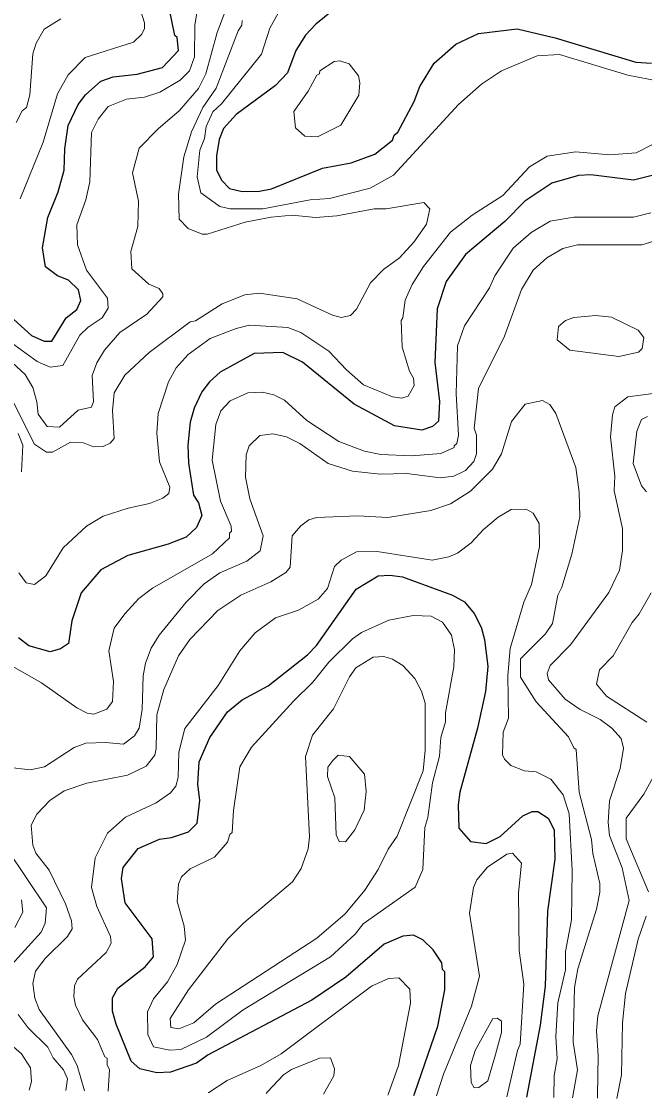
# Model space of a CAD drawing. Extents: x 673.3 to 698.5, y 6984.3 to 7012.3.
# Drawn here: x 677.359 to 678.213, y 6984.551 to 6986.028 of the extents above; entities that cross this region are included whole.
import ezdxf

# ---------------------------------------------------------------- set-up
doc = ezdxf.new("R2010")
doc.units = 0
doc.header["$LTSCALE"] = 0.032
doc.layers.add('1', color=7, linetype='Continuous', lineweight=25)
doc.layers.add('2', color=7, linetype='Continuous', lineweight=13)

msp = doc.modelspace()

# ---------------------------------------------------------------- linework, layer by layer
at = {"layer": '1'}
for points in [[(677.8002, 6986.0547), (677.7623, 6986.0241)], [(677.3383, 6985.6277), (677.3722, 6985.597), (677.3898, 6985.5894), (677.4, 6985.5893), (677.4197, 6985.6212), (677.4343, 6985.6327), (677.44, 6985.6451), (677.4366, 6985.6597), (677.4228, 6985.6733), (677.4078, 6985.6789), (677.3912, 6985.6913), (677.3873, 6985.7175), (677.3947, 6985.7591), (677.4089, 6985.7941), (677.4172, 6985.8241), (677.418, 6985.8533), (677.4226, 6985.8854), (677.4362, 6985.9139), (677.4464, 6985.9272), (677.4675, 6985.946), (677.484, 6985.9518), (677.5171, 6985.9555), (677.5517, 6985.9646), (677.5738, 6985.9881), (677.572, 6986.0057), (677.5686, 6986.0086), (677.5616, 6986.0443)], [(677.7623, 6986.0241), (677.7482, 6986.009), (677.7346, 6985.9879), (677.7232, 6985.9573), (677.7067, 6985.9401), (677.6531, 6985.9002), (677.6356, 6985.8812), (677.6298, 6985.866), (677.6258, 6985.8438), (677.6258, 6985.8241), (677.6334, 6985.8096), (677.6436, 6985.7989), (677.6612, 6985.7947), (677.685, 6985.795), (677.7013, 6985.7982), (677.7711, 6985.8265), (677.8106, 6985.8339), (677.8433, 6985.8457), (677.8671, 6985.8652), (677.8694, 6985.872), (677.8745, 6985.876), (677.8968, 6985.9181), (677.9047, 6985.9388), (677.9246, 6985.9705), (677.954, 6985.9966), (677.9851, 6986.0114), (678.0381, 6986.0178), (678.0902, 6986.0052), (678.201, 6985.9722), (678.2227, 6985.9706)], [(678.2325, 6985.8189), (678.1977, 6985.8102), (678.1391, 6985.8174), (678.1225, 6985.8166), (678.0858, 6985.8063), (678.0489, 6985.7815), (678.0213, 6985.7537), (677.9675, 6985.7081), (677.9411, 6985.6712), (677.9287, 6985.6337), (677.9254, 6985.5601), (677.9319, 6985.5067), (677.9302, 6985.4795), (677.9221, 6985.4722), (677.9075, 6985.4674), (677.87, 6985.4731), (677.8146, 6985.5031), (677.7437, 6985.5605), (677.7169, 6985.574), (677.6776, 6985.5724), (677.6311, 6985.547), (677.6165, 6985.5338), (677.6058, 6985.52), (677.5954, 6985.4975), (677.5899, 6985.4784), (677.5868, 6985.4468), (677.5876, 6985.422), (677.5946, 6985.3783), (677.6013, 6985.3679), (677.606, 6985.3503), (677.5986, 6985.3338), (677.5845, 6985.3207), (677.5596, 6985.3112), (677.5042, 6985.2957), (677.4675, 6985.2757), (677.4402, 6985.2444), (677.4277, 6985.2059), (677.4228, 6985.175), (677.4121, 6985.1675), (677.3978, 6985.1636), (677.3685, 6985.1718), (677.3543, 6985.1826)], [(677.8965, 6984.555), (677.8978, 6984.5587), (677.9296, 6984.6499), (677.9392, 6984.6998), (677.9391, 6984.7245), (677.936, 6984.7276), (677.9348, 6984.7367), (677.9233, 6984.7545), (677.9091, 6984.7685), (677.896, 6984.7749), (677.8814, 6984.7734), (677.8559, 6984.7624), (677.8035, 6984.7174), (677.7566, 6984.6859), (677.6146, 6984.6107), (677.5983, 6984.5993), (677.563, 6984.5871), (677.544, 6984.5862), (677.521, 6984.5915), (677.5088, 6984.6021), (677.4881, 6984.6529), (677.4833, 6984.6705), (677.4833, 6984.6887), (677.4904, 6984.7023), (677.5279, 6984.7312), (677.5393, 6984.7449), (677.5375, 6984.7696), (677.5005, 6984.8193), (677.4955, 6984.8525), (677.4979, 6984.8676), (677.5183, 6984.8939), (677.5478, 6984.9063), (677.5641, 6984.9087), (677.5874, 6984.9164), (677.5992, 6984.9286), (677.6029, 6984.9594), (677.6005, 6984.9821), (677.6021, 6985.0125), (677.6168, 6985.0459), (677.641, 6985.081), (677.661, 6985.0977), (677.6969, 6985.1168), (677.7509, 6985.1592), (677.763, 6985.1723), (677.8174, 6985.2492), (677.8478, 6985.2676), (677.8638, 6985.2686), (677.8811, 6985.2662), (677.9498, 6985.2409), (677.9661, 6985.2319), (677.9793, 6985.2161), (677.9888, 6985.1972), (677.9935, 6985.1804), (677.9979, 6985.1435), (677.9947, 6985.1092), (677.9841, 6985.0588), (677.9597, 6984.9708), (677.9573, 6984.9534), (677.9585, 6984.9217), (677.9743, 6984.9031), (677.9956, 6984.9007), (678.0149, 6984.9103), (678.046, 6984.9387), (678.059, 6984.9444), (678.0664, 6984.9445), (678.0809, 6984.9353), (678.089, 6984.9195), (678.09, 6984.8791), (678.0801, 6984.8076), (678.0769, 6984.7047), (678.0696, 6984.6516), (678.0509, 6984.5528), (678.0509, 6984.5527)]]:
    msp.add_lwpolyline(points, dxfattribs=at)
at = {"layer": '2'}
for points in [[(677.3568, 6985.7846), (677.3883, 6985.8624), (677.4077, 6985.9288), (677.4226, 6985.9545), (677.4459, 6985.9786), (677.512, 6985.9996), (677.5237, 6986.0103), (677.5271, 6986.0181), (677.5271, 6986.0259), (677.5216, 6986.0433), (677.5215, 6986.0542), (677.5278, 6986.0795), (677.5458, 6986.1121), (677.5772, 6986.1459), (677.5834, 6986.1585), (677.5841, 6986.1691), (677.5676, 6986.1888), (677.5565, 6986.2085), (677.5541, 6986.2449), (677.564, 6986.2738), (677.5785, 6986.2995), (677.5819, 6986.2999), (677.5983, 6986.3154), (677.6704, 6986.3542)], [(677.6043, 6986.0723), (677.5964, 6986.0233), (677.5956, 6985.9793), (677.589, 6985.96), (677.5763, 6985.9473), (677.5481, 6985.9309), (677.5271, 6985.9239)], [(677.5109, 6985.8201), (677.5199, 6985.854), (677.5457, 6985.8808), (677.575, 6985.9059), (677.6014, 6985.9358), (677.6111, 6985.9562), (677.627, 6986.0129), (677.6392, 6986.045)], [(678.2326, 6985.9462), (678.1899, 6985.9544), (678.0964, 6985.9827), (678.0659, 6985.9806), (678.0169, 6985.9601), (677.9895, 6985.9419), (677.9579, 6985.9141), (677.8687, 6985.8169), (677.8368, 6985.7991), (677.7807, 6985.785), (677.7544, 6985.7832), (677.6895, 6985.7711), (677.6446, 6985.7709), (677.6307, 6985.7743), (677.6044, 6985.7927), (677.5996, 6985.8146), (677.603, 6985.8515), (677.6093, 6985.8673), (677.6118, 6985.8836), (677.6209, 6985.9038), (677.6326, 6985.915), (677.6876, 6985.9829), (677.699, 6986.0188), (677.7106, 6986.0392)], [(677.4126, 6986.0316), (677.3898, 6986.0171), (677.3785, 6985.9981), (677.3741, 6985.9836), (677.37, 6985.9272), (677.3652, 6985.9097), (677.3593, 6985.9051), (677.3514, 6985.8894)], [(677.6609, 6986.0292), (677.6607, 6986.023), (677.6556, 6986.0148), (677.6256, 6985.9362), (677.6074, 6985.9098), (677.5917, 6985.8767), (677.581, 6985.8422), (677.5736, 6985.7908), (677.5748, 6985.7569), (677.5872, 6985.7438), (677.6062, 6985.7361), (677.6132, 6985.7361), (677.6651, 6985.7524), (677.7009, 6985.7597), (677.7295, 6985.7621), (677.7615, 6985.7589), (677.7908, 6985.7611), (677.8423, 6985.771), (677.8586, 6985.771), (677.9101, 6985.7798), (677.9187, 6985.7707), (677.914, 6985.7498), (677.8967, 6985.7254), (677.8767, 6985.7037), (677.8551, 6985.6877), (677.8372, 6985.6692), (677.8179, 6985.6331), (677.8097, 6985.6246), (677.7968, 6985.6221), (677.7851, 6985.6249), (677.7366, 6985.6474), (677.6849, 6985.6554), (677.6646, 6985.6528), (677.6336, 6985.6406), (677.5971, 6985.6172), (677.5896, 6985.616), (677.5336, 6985.5738), (677.5001, 6985.543), (677.4858, 6985.5184), (677.4832, 6985.4943), (677.4857, 6985.456), (677.4799, 6985.4495)], [(677.5271, 6985.9239), (677.5026, 6985.9215), (677.4774, 6985.9114), (677.4636, 6985.8937), (677.4547, 6985.8757), (677.4523, 6985.808), (677.4465, 6985.7833), (677.4343, 6985.7488), (677.4352, 6985.7215), (677.4475, 6985.687), (677.4764, 6985.6484), (677.4774, 6985.6345), (677.4691, 6985.6213), (677.4497, 6985.6088), (677.4386, 6985.5977), (677.4153, 6985.556), (677.3979, 6985.5537), (677.3801, 6985.5616), (677.3141, 6985.6093)], [(677.804, 6985.5503), (677.8274, 6985.5297), (677.8674, 6985.5131), (677.8803, 6985.5112), (677.8886, 6985.5138), (677.8968, 6985.5286), (677.896, 6985.5387), (677.8907, 6985.5485), (677.8807, 6985.5811), (677.879, 6985.6179), (677.8814, 6985.6215), (677.8848, 6985.6458), (677.8941, 6985.6671), (677.9098, 6985.6918), (677.947, 6985.7388), (677.9764, 6985.7624), (678.0185, 6985.7894), (678.0552, 6985.8285), (678.0796, 6985.8432), (678.1186, 6985.8492), (678.1652, 6985.8451), (678.2017, 6985.8479), (678.2265, 6985.8605)], [(677.3402, 6985.5653), (677.3636, 6985.5436), (677.374, 6985.526), (677.3797, 6985.5064), (677.3814, 6985.4893), (677.3937, 6985.4726), (677.4104, 6985.4714), (677.4362, 6985.495), (677.4545, 6985.499), (677.4571, 6985.5065), (677.4556, 6985.5425), (677.4619, 6985.5599), (677.4721, 6985.5772), (677.4933, 6985.6012), (677.5304, 6985.6266), (677.5524, 6985.65), (677.5524, 6985.6544), (677.5475, 6985.6618), (677.5331, 6985.6676), (677.5098, 6985.6888), (677.5085, 6985.7124), (677.5181, 6985.7468), (677.519, 6985.7816), (677.5109, 6985.8201)], [(678.2216, 6985.7653), (678.198, 6985.7597), (678.1158, 6985.7596), (678.0835, 6985.7539), (678.0573, 6985.7384), (678.0329, 6985.7168), (678.0075, 6985.6788), (678.0002, 6985.6625), (677.9662, 6985.6103), (677.9564, 6985.5829), (677.9547, 6985.5174), (677.9579, 6985.4606), (677.9557, 6985.4492), (677.9517, 6985.4461), (677.952, 6985.4435), (677.9337, 6985.4356), (677.8938, 6985.4323), (677.8515, 6985.4339), (677.8291, 6985.4384), (677.7938, 6985.4519), (677.75, 6985.4808), (677.719, 6985.5085), (677.7045, 6985.5159), (677.6892, 6985.5194), (677.6687, 6985.5186), (677.6448, 6985.5077), (677.6319, 6985.494), (677.6248, 6985.4751), (677.6201, 6985.4262), (677.6313, 6985.3701), (677.6459, 6985.3359), (677.6467, 6985.3289), (677.6437, 6985.326), (677.6436, 6985.3195), (677.6206, 6985.2977), (677.5383, 6985.2509), (677.5196, 6985.2366), (677.5, 6985.2156), (677.4856, 6985.1958), (677.4784, 6985.1646), (677.4848, 6985.1226), (677.4831, 6985.0954), (677.4754, 6985.0846), (677.4579, 6985.0781), (677.4485, 6985.0795), (677.4343, 6985.0866), (677.3857, 6985.121), (677.3328, 6985.1512)], [(677.9512, 6985.4041), (677.9673, 6985.412), (677.9787, 6985.4245), (677.9824, 6985.435), (677.9824, 6985.4605), (677.9792, 6985.4699), (677.9853, 6985.5243), (678.0209, 6985.5965), (678.0441, 6985.6605), (678.0604, 6985.687), (678.0788, 6985.7036), (678.1011, 6985.7166), (678.1212, 6985.7214), (678.2091, 6985.7214), (678.2257, 6985.7265)], [(677.3547, 6985.2716), (677.365, 6985.2582), (677.3763, 6985.2556), (677.3918, 6985.2675), (677.4158, 6985.3062), (677.4478, 6985.3356), (677.4703, 6985.3495), (677.505, 6985.3605), (677.5339, 6985.3666), (677.5522, 6985.3743), (677.5605, 6985.3805), (677.562, 6985.3893), (677.5476, 6985.4239), (677.5443, 6985.4631), (677.5459, 6985.4901), (677.5603, 6985.5335), (677.5705, 6985.5527), (677.5872, 6985.5713), (677.6171, 6985.5932), (677.6528, 6985.6069), (677.6713, 6985.6114), (677.7237, 6985.6081), (677.7417, 6985.6014), (677.7802, 6985.5758), (677.804, 6985.5503)], [(678.2421, 6985.52), (678.1899, 6985.5131), (678.1721, 6985.4994), (678.1689, 6985.4882), (678.1665, 6985.4582), (678.1721, 6985.4041), (678.1714, 6985.3843), (678.1827, 6985.3327), (678.1827, 6985.3022), (678.1787, 6985.2754), (678.1639, 6985.2448), (678.1114, 6985.173), (678.0835, 6985.1447), (678.0793, 6985.1337), (678.0811, 6985.125), (678.1043, 6985.0987), (678.1247, 6985.0842), (678.1521, 6985.0705), (678.1679, 6985.0586), (678.181, 6985.0445), (678.1843, 6985.0313), (678.1795, 6985.0034), (678.1648, 6984.9591), (678.1633, 6984.9292), (678.165, 6984.9114), (678.1821, 6984.8673), (678.1917, 6984.8226), (678.149, 6984.6644), (678.1469, 6984.6436), (678.1494, 6984.6099), (678.1486, 6984.5544), (678.1486, 6984.5513)], [(677.4799, 6985.4495), (677.4707, 6985.4452), (677.4574, 6985.4445), (677.4433, 6985.4501), (677.4255, 6985.451), (677.4012, 6985.4374), (677.3929, 6985.4372), (677.3765, 6985.448), (677.3432, 6985.5136)], [(678.1142, 6984.5518), (678.1146, 6984.5539), (678.1209, 6984.59), (678.1152, 6984.6283), (678.1167, 6984.7032), (678.1215, 6984.7288), (678.1469, 6984.8107), (678.1518, 6984.8338), (678.1518, 6984.8457), (678.1421, 6984.8869), (678.1403, 6984.906), (678.1232, 6984.9708), (678.1192, 6985.0296), (678.1159, 6985.0319), (678.1088, 6985.0469), (678.0642, 6985.0949), (678.0427, 6985.1288), (678.0429, 6985.154), (678.077, 6985.1879), (678.0866, 6985.2022), (678.0939, 6985.2409), (678.0995, 6985.2522), (678.1134, 6985.2973), (678.1241, 6985.3485), (678.1233, 6985.3824), (678.1189, 6985.4162), (678.0915, 6985.4901), (678.083, 6985.5024), (678.0729, 6985.5079), (678.0492, 6985.503), (678.0305, 6985.4793), (678.0166, 6985.4347), (678.0046, 6985.4138), (677.9744, 6985.3835), (677.9469, 6985.3664), (677.9201, 6985.3573), (677.8608, 6985.3476), (677.8199, 6985.3501), (677.7629, 6985.3474), (677.7527, 6985.3443), (677.7416, 6985.3363), (677.7298, 6985.3225), (677.7268, 6985.2794), (677.7212, 6985.2722), (677.7004, 6985.2595), (677.6593, 6985.2413), (677.6276, 6985.2199), (677.5894, 6985.1801), (677.5737, 6985.1581), (677.5538, 6985.1116), (677.5439, 6985.077), (677.5434, 6985.0308), (677.5412, 6985.0216), (677.5295, 6985.0064), (677.5038, 6984.9943), (677.448, 6984.9835), (677.417, 6984.9728), (677.3972, 6984.9595), (677.3796, 6984.9409), (677.3717, 6984.9257), (677.3742, 6984.8982), (677.3782, 6984.8875), (677.3966, 6984.8642), (677.4187, 6984.8177), (677.427, 6984.7946), (677.4278, 6984.7836), (677.4217, 6984.7729), (677.3908, 6984.7429), (677.3776, 6984.7256), (677.3741, 6984.7086), (677.3766, 6984.6883), (677.3825, 6984.6731), (677.4272, 6984.6111), (677.435, 6984.5962), (677.4449, 6984.5614)], [(678.2156, 6985.3828), (678.2087, 6985.391), (678.1975, 6985.4217), (678.2023, 6985.4659), (678.209, 6985.482), (678.2168, 6985.486)], [(677.3388, 6985.0052), (677.3706, 6985.0015), (677.3902, 6985.0058), (677.4308, 6985.0323), (677.4465, 6985.0381), (677.4736, 6985.039), (677.4984, 6985.0366), (677.5134, 6985.048), (677.5199, 6985.0586), (677.5239, 6985.0843), (677.5254, 6985.1307), (677.5287, 6985.1477), (677.5364, 6985.1683), (677.5471, 6985.1861), (677.5843, 6985.2313), (677.6088, 6985.2565), (677.6304, 6985.2717), (677.6675, 6985.2875), (677.6857, 6985.3019), (677.6899, 6985.3226), (677.6718, 6985.3731), (677.6657, 6985.4028), (677.6665, 6985.4334), (677.6705, 6985.4459), (677.6852, 6985.4599), (677.7033, 6985.4623), (677.7219, 6985.4583), (677.74, 6985.4492), (677.7791, 6985.4215), (677.8124, 6985.4111), (677.8503, 6985.4071), (677.8869, 6985.4078), (677.9329, 6985.4022), (677.9512, 6985.4041)], [(677.3541, 6985.463), (677.3601, 6985.4467), (677.3585, 6985.4103)], [(677.4775, 6984.561), (677.4791, 6984.5907), (677.476, 6984.5965), (677.4758, 6984.6062), (677.4728, 6984.6082), (677.4628, 6984.6318), (677.4423, 6984.6585), (677.4325, 6984.6789), (677.4303, 6984.6902), (677.4311, 6984.7055), (677.4353, 6984.7147), (677.4744, 6984.7509), (677.4814, 6984.7637), (677.4807, 6984.7731), (677.4619, 6984.8141), (677.4546, 6984.8403), (677.4595, 6984.8807), (677.4765, 6984.9149), (677.5009, 6984.9367), (677.5432, 6984.9565), (677.5627, 6984.9701), (677.5701, 6984.9792), (677.5734, 6984.9912), (677.5744, 6985.0257), (677.5824, 6985.0582), (677.628, 6985.1173), (677.6578, 6985.1649), (677.6791, 6985.1893), (677.7069, 6985.2098), (677.7384, 6985.2207), (677.7654, 6985.2356), (677.7781, 6985.2501), (677.7876, 6985.2805), (677.7969, 6985.2891), (677.818, 6985.3003), (677.8462, 6985.3011), (677.9217, 6985.2891), (677.9447, 6985.2938), (677.9566, 6985.2989), (677.9754, 6985.3129), (677.9919, 6985.3311), (678.0123, 6985.3481), (678.0299, 6985.3586), (678.0505, 6985.3589), (678.0601, 6985.3535), (678.0684, 6985.3392), (678.0687, 6985.3077), (678.0581, 6985.2556), (678.0472, 6985.2316), (678.0289, 6985.1679), (678.0255, 6985.1308), (678.0264, 6985.0722), (678.019, 6985.0534), (678.0183, 6985.0222), (678.0209, 6985.0161), (678.0294, 6985.0077), (678.0482, 6985), (678.0644, 6984.9988), (678.0845, 6984.9888), (678.1014, 6984.9675), (678.1094, 6984.9412), (678.1135, 6984.8636), (678.1127, 6984.796), (678.1047, 6984.7523), (678.1044, 6984.7272), (678.0939, 6984.6819), (678.0915, 6984.6359), (678.0931, 6984.6051), (678.089, 6984.5826), (678.0884, 6984.5528), (678.0884, 6984.5522)], [(678.2159, 6985.0668), (678.1608, 6985.1025), (678.147, 6985.1189), (678.1512, 6985.1388), (678.1699, 6985.1581), (678.1958, 6985.2034), (678.2058, 6985.2154), (678.222, 6985.2445)], [(678.2185, 6984.8342), (678.1877, 6984.9068), (678.1877, 6984.9352), (678.2122, 6984.9683), (678.2254, 6984.9923)], [(677.3406, 6984.7297), (677.3856, 6984.779), (677.3911, 6984.7911), (677.3927, 6984.8125), (677.3115, 6984.9328)], [(678.0239, 6984.5531), (678.0386, 6984.6168), (678.0426, 6984.6255), (678.0476, 6984.7078), (678.0411, 6984.7537), (678.0403, 6984.8327), (678.0443, 6984.8736), (678.032, 6984.8875), (678.0242, 6984.8859), (677.9975, 6984.8683), (677.9828, 6984.8506), (677.9784, 6984.8404), (677.9727, 6984.8051), (677.9864, 6984.7184), (677.9758, 6984.6773), (677.9373, 6984.5843), (677.9277, 6984.5545)], [(677.3584, 6984.8233), (677.3601, 6984.8063), (677.3492, 6984.7853)], [(678.1748, 6984.5509), (678.1812, 6984.5832), (678.1827, 6984.6545), (678.1868, 6984.695), (678.2041, 6984.7695), (678.2153, 6984.8009)], [(677.8608, 6984.5555), (677.8612, 6984.5565), (677.8757, 6984.596), (677.892, 6984.6816), (677.8911, 6984.7006), (677.8758, 6984.7164), (677.862, 6984.7156), (677.8385, 6984.7047), (677.7144, 6984.6123), (677.6866, 6984.5961), (677.6407, 6984.5757), (677.6152, 6984.5593), (677.6147, 6984.559)], [(677.4194, 6984.5618), (677.4216, 6984.5777), (677.4159, 6984.59), (677.4021, 6984.6066), (677.3944, 6984.6211), (677.3677, 6984.6478), (677.3537, 6984.6659)], [(677.3099, 6984.6543), (677.3587, 6984.6119), (677.3707, 6984.5927), (677.3723, 6984.574), (677.3688, 6984.5625)], [(677.7728, 6984.5567), (677.787, 6984.5818), (677.7876, 6984.5916), (677.7822, 6984.6064), (677.767, 6984.6063), (677.7288, 6984.5908), (677.7178, 6984.5835), (677.696, 6984.56), (677.694, 6984.5579)]]:
    msp.add_lwpolyline(points, dxfattribs=at)
for points in [[(677.7966, 6985.8857), (677.8211, 6985.9267), (677.8226, 6985.9436), (677.8208, 6985.9531), (677.8081, 6985.9697), (677.7951, 6985.9738), (677.7871, 6985.973), (677.7678, 6985.9603), (677.7674, 6985.9562), (677.7635, 6985.9543), (677.7515, 6985.9321), (677.7322, 6985.9045), (677.7342, 6985.8818), (677.7471, 6985.8705), (677.7645, 6985.8696)], [(678.2049, 6985.5742), (678.2095, 6985.5794), (678.2119, 6985.5945), (678.2044, 6985.6047), (678.1677, 6985.6223), (678.1463, 6985.6244), (678.1161, 6985.622), (678.1044, 6985.6177), (678.0951, 6985.6096), (678.0932, 6985.5914), (678.1104, 6985.5773), (678.1778, 6985.5684)], [(677.8982, 6984.8408), (677.9087, 6984.8647), (677.9115, 6984.9227), (677.9156, 6984.9364), (677.9222, 6984.9838), (677.9318, 6985.0204), (677.9336, 6985.0457), (677.9399, 6985.0676), (677.9401, 6985.0799), (677.9514, 6985.1426), (677.9522, 6985.1663), (677.9481, 6985.1863), (677.9358, 6985.2042), (677.9202, 6985.2124), (677.8955, 6985.2131), (677.8625, 6985.2068), (677.8247, 6985.1897), (677.8125, 6985.1814), (677.7801, 6985.1493), (677.7582, 6985.1218), (677.7313, 6985.0957), (677.6739, 6985.0327), (677.6581, 6985.0057), (677.6493, 6984.9458), (677.6476, 6984.9155), (677.6443, 6984.9128), (677.6412, 6984.9022), (677.6233, 6984.882), (677.5899, 6984.8657), (677.5777, 6984.8549), (677.5736, 6984.8447), (677.572, 6984.8208), (677.5816, 6984.7871), (677.5833, 6984.7678), (677.5719, 6984.7344), (677.5585, 6984.711), (677.5395, 6984.6874), (677.5311, 6984.6698), (677.5316, 6984.6388), (677.5397, 6984.6217), (677.5619, 6984.6172), (677.577, 6984.618), (677.6121, 6984.6351), (677.6625, 6984.6723), (677.7823, 6984.7451), (677.816, 6984.7764), (677.8273, 6984.7902)], [(677.8476, 6984.8647), (677.8615, 6984.893), (677.8735, 6984.9108), (677.9092, 6985.0001), (677.9123, 6985.0285), (677.9123, 6985.093), (677.9072, 6985.1095), (677.8979, 6985.1267), (677.8815, 6985.1448), (677.8672, 6985.1535), (677.8554, 6985.157), (677.8409, 6985.1561), (677.817, 6985.1413), (677.8082, 6985.1292), (677.7865, 6985.085), (677.7578, 6985.049), (677.7479, 6985.0197), (677.7535, 6984.9096), (677.7517, 6984.8931), (677.742, 6984.8661), (677.7303, 6984.848), (677.6636, 6984.7917), (677.6416, 6984.7696), (677.5875, 6984.7), (677.5622, 6984.6606), (677.5631, 6984.6483), (677.5744, 6984.6464), (677.5948, 6984.6546), (677.6245, 6984.68), (677.7633, 6984.7707), (677.8023, 6984.8043), (677.8293, 6984.8364)], [(677.8155, 6984.9193), (677.8284, 6984.9461), (677.8311, 6984.9717), (677.8291, 6984.9957), (677.8083, 6985.0199), (677.7929, 6985.0218), (677.7856, 6985.0145), (677.7788, 6985.0051), (677.7781, 6984.9925), (677.7884, 6984.9631), (677.7901, 6984.9125), (677.7943, 6984.9033), (677.8029, 6984.903)], [(678.0084, 6984.6112), (678.0166, 6984.6415), (678.0166, 6984.6568), (678.0109, 6984.661), (678.005, 6984.6605), (677.9805, 6984.6165), (677.9743, 6984.5962), (677.9751, 6984.5727), (677.9791, 6984.5657), (677.9858, 6984.566), (677.9981, 6984.5751)]]:
    msp.add_lwpolyline(points, close=True, dxfattribs=at)

doc.saveas('drawing.dxf')
